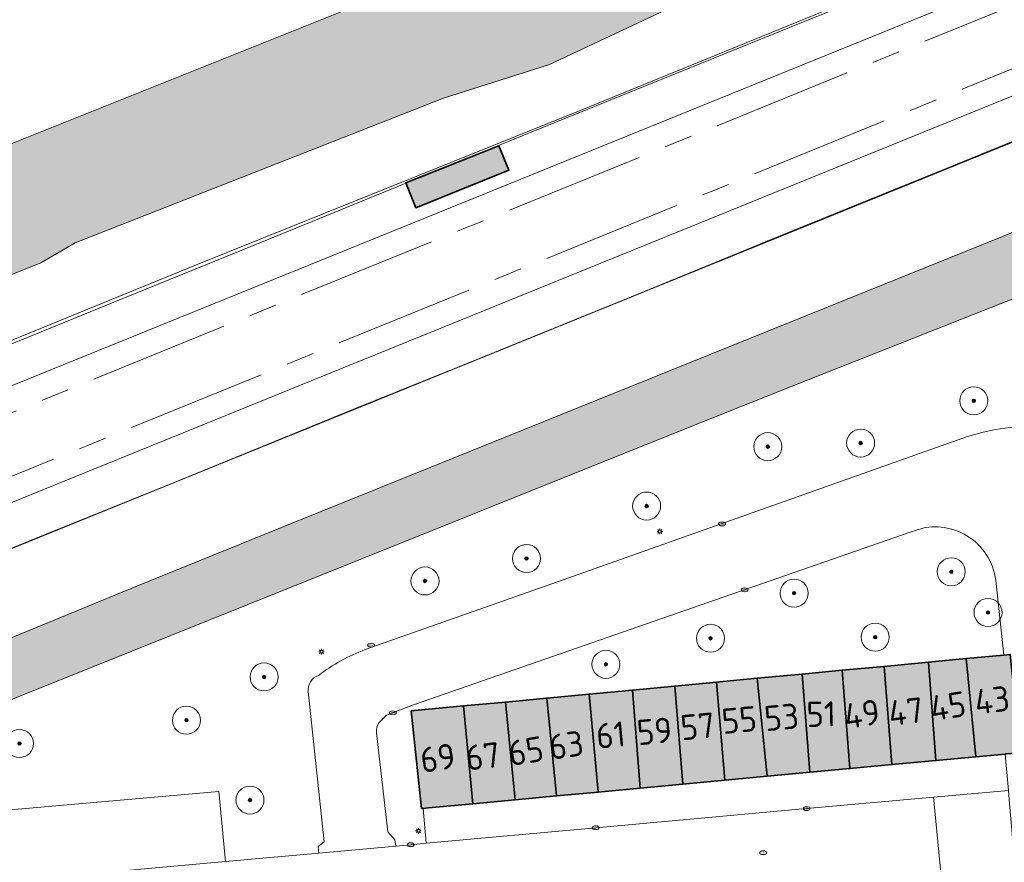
# Model space of a CAD drawing. Header units: metres. Extents: x 125349 to 128236, y 501602 to 503797.
# Tile 355 of 656: x 126597 to 126668, y 502716 to 502776. Entities that reach past the tile are written whole.
import ezdxf
from ezdxf.enums import TextEntityAlignment as Align

# ---------------------------------------------------------------- set-up
doc = ezdxf.new("R2010")
doc.units = ezdxf.units.M
doc.linetypes.add('AM-AS-SO', pattern=[16, 10, -2, 2, -2])
doc.layers.get('0').update_dxf_attribs({"linetype": 'CONTINUOUS'})
for name, color, linetype, lineweight in [('B-WE-AM-AS_SPOOR_TREIN-G', 10, 'AM-AS-SO', 18), ('B-WE-GR-BEPLANTING_CULTUUR_BOSPLANTSOEN-GV', 90, 'CONTINUOUS', 18), ('B-WE-GR-BOOM-S-500', 90, 'CONTINUOUS', 18), ('B-WE-GR-GROENVOORZIENING-GV', 80, 'CONTINUOUS', 18), ('B-WE-IE-MEUBILAIR-S', 7, 'CONTINUOUS', 18), ('B-WE-IE-TERREINAFSCHEIDING_KUNSTMATIG_HEKWERK-G', 20, 'IE-TERREINAFSCHEIDING_KUNSTMATIG-SO', 18), ('B-WE-IE-TERREINAFSCHEIDING_KUNSTMATIG_MUUR-G', 90, 'IE-TERREINAFSCHEIDING_KUNSTMATIG-SO', 18), ('B-WE-KW-KUNSTWERK_PERRON-GV', 170, 'CONTINUOUS', 18), ('B-WE-OG-BEBOUWING-GV', 7, 'CONTINUOUS', 35), ('B-WE-OG-BEBOUWING-T18', 10, 'CONTINUOUS', 18), ('B-WE-OG-TERREIN_OEVER-GV', 7, 'CONTINUOUS', 18), ('B-WE-OG-WATER-GV', 130, 'CONTINUOUS', 18), ('B-WE-OG-WATER_SLOOT-GV', 120, 'CONTINUOUS', 18), ('B-WE-VH-HALFVERHARDING-GV', 130, 'CONTINUOUS', 18), ('B-WE-VH-OPENVERHARDING_BETONSTRAATSTEEN-GV', 90, 'CONTINUOUS', 18)]:
    doc.layers.add(name, color=color, linetype=linetype, lineweight=lineweight)
for name, color, linetype, lineweight, true_color in [('B-WE-OG-BEBOUWING-V', 7, 'CONTINUOUS', 18, 0xcc646e), ('B-WE-OG-WATER-V', 7, 'CONTINUOUS', 18, 0xbee8ff), ('B-WE-OG-WATER_SLOOT-V', 7, 'CONTINUOUS', 18, 0x73e9ff)]:
    doc.layers.add(name, color=color, linetype=linetype, lineweight=lineweight, true_color=true_color)
doc.styles.add('NLCS-ISO', font='NLCS-ISO.ttf')
doc.styles.add('NLCS-ISO-M1000-T18', font='NLCS-ISO.ttf', dxfattribs={"height": 1.8})
doc.linetypes.add('IE-TERREINAFSCHEIDING_KUNSTMATIG-SO', pattern='A,4,[82,NLCS.SHX,S=0.75,R=90,X=0,Y=0],4,-2', length=10)

# ---------------------------------------------------------------- blocks, each defined once
blk = doc.blocks.new('SIE-MEUBILAIR_PAAL_LICHTMAST-SO')
for points in [[(-0.62, 0), (-1, 0)], [(-0.71, 0.71), (-0.44, 0.44)], [(0, 1), (0, 0.62)], [(0.44, 0.44), (0.71, 0.71)], [(1, 0), (0.62, 0)], [(-0.71, -0.71), (-0.44, -0.44)], [(0, -0.62), (0, -1)], [(0.44, -0.44), (0.71, -0.71)]]:
    blk.add_lwpolyline(points)
blk.add_circle((0, 0), 0.5)
blk = doc.blocks.new('SIE-MEUBILAIR_PUT_KOLK-SO')
blk.add_ellipse((0, 0), major_axis=(1.25, 0), ratio=0.54)
at = {"style": 'NLCS-ISO'}
blk.add_text('klk', height=0.75, dxfattribs=at).set_placement((0.03, 0), align=Align.MIDDLE_CENTER)
blk = doc.blocks.new('SIE-MEUBILAIR_PUT_RIOOLPUT-SO')
blk.add_ellipse((0, 0), major_axis=(1.25, 0), ratio=0.54)
at = {"style": 'NLCS-ISO'}
blk.add_text('ri', height=0.75, dxfattribs=at).set_placement((-0.04, 0.07), align=Align.MIDDLE_CENTER)
blk = doc.blocks.new('SGR-BOOM_01-SO')
at = {"linetype": 'ByBlock', "lineweight": 18}
h = blk.add_hatch(color=0, dxfattribs=at)
h.dxf.hatch_style = 1
edge = h.paths.add_edge_path()
edge.add_arc((0, 0), 0.25, 0, 360)
at = {"color": 0, "linetype": 'ByBlock', "lineweight": 18}
for radius in [2, 0.25]:
    blk.add_circle((0, 0), radius, dxfattribs=at)

msp = doc.modelspace()

# ---------------------------------------------------------------- hatches: boundary and pattern name
at = {"layer": 'B-WE-OG-BEBOUWING-V'}
for points in [[(126631.553, 502767.11), (126624.913, 502764.468), (126625.648, 502762.686), (126632.285, 502765.368)], [(126662.745, 502723.246), (126665.587, 502723.511), (126664.911, 502730.516), (126662.211, 502730.262)], [(126664.911, 502730.516), (126665.587, 502723.511), (126667.692, 502723.707), (126667.774, 502723.715), (126668.78, 502723.8), (126668.059, 502730.813), (126667.586, 502730.768)], [(126653.764, 502722.407), (126656.609, 502722.673), (126656.05, 502729.681), (126653.21, 502729.414)], [(126656.609, 502722.673), (126659.613, 502722.953), (126659.056, 502729.965), (126656.05, 502729.681)], [(126659.613, 502722.953), (126662.745, 502723.246), (126662.211, 502730.262), (126659.056, 502729.965)], [(126647.685, 502721.84), (126650.708, 502722.122), (126650.006, 502729.112), (126647.095, 502728.838)], [(126653.764, 502722.407), (126653.21, 502729.414), (126650.006, 502729.112), (126650.708, 502722.122)], [(126641.654, 502721.277), (126641.654, 502721.281), (126641.088, 502728.272), (126638.005, 502727.982), (126638.653, 502721.007), (126638.654, 502720.997)], [(126641.654, 502721.277), (126644.694, 502721.561), (126644.131, 502728.559), (126641.088, 502728.272), (126641.654, 502721.281)], [(126644.694, 502721.561), (126647.685, 502721.84), (126647.095, 502728.838), (126644.131, 502728.559)], [(126632.719, 502720.443), (126635.68, 502720.719), (126634.985, 502727.697), (126632.03, 502727.419)], [(126638.005, 502727.982), (126634.985, 502727.697), (126635.68, 502720.719), (126638.654, 502720.997), (126638.653, 502721.007)], [(126626.153, 502719.834), (126626.551, 502719.867), (126629.714, 502720.162), (126629.041, 502727.137), (126625.312, 502726.786), (126626.05, 502719.825)], [(126632.719, 502720.443), (126632.03, 502727.419), (126629.041, 502727.137), (126629.714, 502720.162)]]:
    msp.add_hatch(color=256, dxfattribs=at).paths.add_polyline_path(points)
at = {"layer": 'B-WE-OG-WATER-V'}
h = msp.add_hatch(color=256, dxfattribs=at)
edge = h.paths.add_edge_path()
edge.add_line((126649.39, 502963.593), (126595.115, 502935.236))
edge.add_line((126595.115, 502935.236), (126595.377, 502934.732))
edge.add_line((126595.377, 502934.732), (126593.697, 502933.857))
edge.add_line((126593.697, 502933.857), (126593.436, 502934.359))
edge.add_line((126593.436, 502934.359), (126577.12, 502925.88))
edge.add_line((126577.12, 502925.88), (126573.638, 502924.132))
edge.add_line((126573.638, 502924.132), (126569.751, 502921.984))
edge.add_line((126569.751, 502921.984), (126569.556, 502922.387))
edge.add_line((126569.556, 502922.387), (126557.705, 502915.995))
edge.add_line((126557.705, 502915.995), (126554.586, 502914.388))
edge.add_line((126554.586, 502914.388), (126541.976, 502907.45))
edge.add_line((126541.976, 502907.45), (126542.127, 502907.165))
edge.add_line((126542.127, 502907.165), (126537.072, 502904.443))
edge.add_line((126537.072, 502904.443), (126536.303, 502904.029))
edge.add_line((126536.303, 502904.029), (126531.259, 502901.333))
edge.add_line((126531.259, 502901.333), (126529.121, 502900.2))
edge.add_line((126529.121, 502900.2), (126529.087, 502900.183))
edge.add_line((126529.087, 502900.183), (126524.55, 502897.778))
edge.add_line((126524.55, 502897.778), (126521.08, 502895.904))
edge.add_line((126521.08, 502895.904), (126516.24, 502893.289))
edge.add_line((126516.24, 502893.289), (126515.565, 502894.013))
edge.add_line((126515.565, 502894.013), (126500, 502885.729))
edge.add_line((126500, 502885.729), (126497.533, 502884.416))
edge.add_line((126497.533, 502884.416), (126488.897, 502879.832))
edge.add_line((126488.897, 502879.832), (126489.491, 502878.698))
edge.add_line((126489.491, 502878.698), (126486.48, 502877.12))
edge.add_line((126486.48, 502877.12), (126485.893, 502878.238))
edge.add_line((126485.893, 502878.238), (126479.918, 502875.067))
edge.add_arc((126481.314, 502872.767), 2.69, 121.26532, 156.50183)
edge.add_arc((126481.309, 502872.774), 2.682, 156.59264, 210.22925)
edge.add_arc((126481.322, 502872.789), 2.702, 210.34174, 261.19582)
edge.add_arc((126481.32, 502872.793), 2.705, 261.26343, 285.26011)
edge.add_line((126482.032, 502870.183), (126497.464, 502878.266))
edge.add_line((126497.464, 502878.266), (126500, 502879.591))
edge.add_line((126500, 502879.591), (126518.537, 502889.271))
edge.add_line((126518.537, 502889.271), (126525.98, 502893.158))
edge.add_line((126525.98, 502893.158), (126569.382, 502915.788))
edge.add_line((126569.382, 502915.788), (126606.348, 502935.238))
edge.add_line((126606.348, 502935.238), (126648.844, 502957.378))
edge.add_line((126648.844, 502957.378), (126700.701, 502984.917))
edge.add_line((126700.701, 502984.917), (126717.744, 502993.282))
edge.add_line((126717.744, 502993.282), (126730.68, 503000))
edge.add_line((126730.68, 503000), (126739.625, 503004.643))
edge.add_arc((126740.201, 503003.751), 1.062, 63.71937, 122.84656, ccw=False)
edge.add_arc((126740.163, 503003.771), 1.061, -1.40796, 61.39885, ccw=False)
edge.add_line((126741.224, 503003.745), (126741.664, 503000))
edge.add_line((126741.664, 503000), (126743.448, 502984.853))
edge.add_line((126743.448, 502984.853), (126743.636, 502983.701))
edge.add_line((126743.636, 502983.701), (126743.909, 502981.298))
edge.add_line((126743.909, 502981.298), (126744.536, 502970.34))
edge.add_line((126744.536, 502970.34), (126744.673, 502960.484))
edge.add_arc((126860.693, 502955.734), 116.117, 177.65547, 181.06876)
edge.add_arc((126854.276, 502956.005), 109.707, 181.27297, 184.32961)
edge.add_line((126744.882, 502947.723), (126746.743, 502930.814))
edge.add_line((126746.743, 502930.814), (126748.58, 502916.243))
edge.add_line((126748.58, 502916.243), (126750.334, 502903.223))
edge.add_line((126750.334, 502903.223), (126752.533, 502889.748))
edge.add_line((126752.533, 502889.748), (126754.076, 502871.33))
edge.add_line((126754.076, 502871.33), (126754.921, 502867.372))
edge.add_line((126754.921, 502867.372), (126755.354, 502863.348))
edge.add_line((126755.354, 502863.348), (126755.465, 502859.307))
edge.add_line((126755.465, 502859.307), (126755.346, 502855.265))
edge.add_line((126755.346, 502855.265), (126755.163, 502852.129))
edge.add_line((126755.163, 502852.129), (126754.976, 502848.993))
edge.add_arc((126731.659, 502850.414), 23.36, 341.10134, 356.51199, ccw=False)
edge.add_arc((126685.456, 502868.117), 72.828, 334.89845, 339.69851, ccw=False)
edge.add_line((126751.406, 502837.221), (126749.84, 502835.855))
edge.add_line((126749.84, 502835.855), (126747.793, 502834.252))
edge.add_line((126747.793, 502834.252), (126745.595, 502832.65))
edge.add_line((126745.595, 502832.65), (126742.999, 502830.697))
edge.add_line((126742.999, 502830.697), (126740.402, 502828.894))
edge.add_line((126740.402, 502828.894), (126738.854, 502827.841))
edge.add_line((126738.854, 502827.841), (126737.106, 502826.739))
edge.add_line((126737.106, 502826.739), (126736.624, 502826.408))
edge.add_arc((126594.642, 503064.557), 277.261, 297.92691, 300.80295, ccw=False)
edge.add_arc((126610.844, 503037.654), 245.909, 293.72887, 297.52728, ccw=False)
edge.add_line((126709.8, 502812.534), (126708.532, 502812.005))
edge.add_line((126708.532, 502812.005), (126706.933, 502811.303))
edge.add_line((126706.933, 502811.303), (126704.834, 502810.401))
edge.add_line((126704.834, 502810.401), (126701.836, 502809.197))
edge.add_line((126701.836, 502809.197), (126698.639, 502807.944))
edge.add_line((126698.639, 502807.944), (126695.041, 502806.69))
edge.add_line((126695.041, 502806.69), (126691.614, 502805.476))
edge.add_line((126691.614, 502805.476), (126656.229, 502790.887))
edge.add_line((126656.229, 502790.887), (126651.241, 502787.441))
edge.add_line((126651.241, 502787.441), (126645.232, 502786.656))
edge.add_line((126645.232, 502786.656), (126639.006, 502784.274))
edge.add_line((126639.006, 502784.274), (126621.677, 502777.212))
edge.add_line((126621.677, 502777.212), (126596.566, 502767.184))
edge.add_line((126596.566, 502767.184), (126577.774, 502758.887))
edge.add_line((126577.774, 502758.887), (126554.965, 502750))
edge.add_line((126554.965, 502750), (126511.483, 502732.739))
edge.add_line((126511.483, 502732.739), (126500, 502728.455))
edge.add_line((126500, 502728.455), (126478.568, 502720.058))
edge.add_line((126478.568, 502720.058), (126476.465, 502719.234))
edge.add_line((126476.465, 502719.234), (126457.607, 502711.584))
edge.add_line((126457.607, 502711.584), (126450.639, 502708.758))
edge.add_arc((126449.898, 502709.714), 1.209, 255.33262, 307.77093, ccw=False)
edge.add_arc((126449.839, 502709.728), 1.21, 214.15412, 258.22059, ccw=False)
edge.add_line((126448.838, 502709.049), (126438.92, 502733.475))
edge.add_line((126438.92, 502733.475), (126432.355, 502750))
edge.add_line((126432.355, 502750), (126431.699, 502751.671))
edge.add_line((126431.699, 502751.671), (126429.409, 502757.5))
edge.add_arc((126430.145, 502757.911), 0.843, 149.70852, 209.19494, ccw=False)
edge.add_arc((126430.212, 502757.878), 0.917, 108.59654, 150.01956, ccw=False)
edge.add_line((126429.919, 502758.747), (126439.647, 502762.47))
edge.add_arc((126439.237, 502764.314), 1.89, 282.54625, 335.13681)
edge.add_arc((126439.228, 502764.302), 1.892, 335.59952, 379.17683)
edge.add_line((126441.015, 502764.923), (126431.425, 502794.156))
edge.add_line((126431.425, 502794.156), (126418.037, 502834.678))
edge.add_line((126418.037, 502834.678), (126418.384, 502837.119))
edge.add_line((126418.384, 502837.119), (126458.944, 502858.588))
edge.add_line((126458.944, 502858.588), (126459.436, 502858.848))
edge.add_line((126459.436, 502858.848), (126469.118, 502863.982))
edge.add_line((126469.118, 502863.982), (126469.508, 502865))
edge.add_line((126469.508, 502865), (126469.914, 502866.061))
edge.add_line((126469.914, 502866.061), (126469.153, 502867.199))
edge.add_line((126469.153, 502867.199), (126466.971, 502868.143))
edge.add_line((126466.971, 502868.143), (126465.782, 502867.694))
edge.add_line((126465.782, 502867.694), (126451.177, 502860.036))
edge.add_line((126451.177, 502860.036), (126434.286, 502851.073))
edge.add_line((126434.286, 502851.073), (126417.572, 502842.538))
edge.add_line((126417.572, 502842.538), (126395.84, 502831.133))
edge.add_line((126395.84, 502831.133), (126395.172, 502828.411))
edge.add_line((126395.172, 502828.411), (126396.146, 502825.581))
edge.add_line((126396.146, 502825.581), (126403.121, 502808.169))
edge.add_line((126403.121, 502808.169), (126408.182, 502795.674))
edge.add_line((126408.182, 502795.674), (126413.636, 502782.226))
edge.add_line((126413.636, 502782.226), (126419.383, 502767.825))
edge.add_line((126419.383, 502767.825), (126420.021, 502766.169))
edge.add_line((126420.021, 502766.169), (126420.513, 502765.115))
edge.add_line((126420.513, 502765.115), (126426.579, 502750))
edge.add_line((126426.579, 502750), (126443.186, 502709.075))
edge.add_line((126443.186, 502709.075), (126443.386, 502709.175))
edge.add_line((126443.386, 502709.175), (126446.304, 502702.587))
edge.add_arc((126449.445, 502705.766), 4.469, 225.34388, 259.2026)
edge.add_arc((126449.384, 502705.811), 4.503, 260.07725, 303.30149)
edge.add_line((126451.856, 502702.048), (126458.782, 502705.006))
edge.add_line((126458.782, 502705.006), (126498.711, 502722.056))
edge.add_line((126498.711, 502722.056), (126500.613, 502721.661))
edge.add_line((126500.613, 502721.661), (126509.491, 502723.201))
edge.add_line((126509.491, 502723.201), (126528.673, 502730.57))
edge.add_line((126528.673, 502730.57), (126534.731, 502732.495))
edge.add_line((126534.731, 502732.495), (126570.746, 502747.463))
edge.add_line((126570.746, 502747.463), (126577.063, 502750))
edge.add_line((126577.063, 502750), (126598.871, 502758.758))
edge.add_line((126598.871, 502758.758), (126601.337, 502760.181))
edge.add_line((126601.337, 502760.181), (126627.602, 502770.497))
edge.add_line((126627.602, 502770.497), (126635.178, 502772.915))
edge.add_line((126635.178, 502772.915), (126649.403, 502779.611))
edge.add_line((126649.403, 502779.611), (126659.793, 502783.248))
edge.add_line((126659.793, 502783.248), (126667.084, 502786.919))
edge.add_line((126667.084, 502786.919), (126692.499, 502797.294))
edge.add_line((126692.499, 502797.294), (126717.012, 502807.429))
edge.add_line((126717.012, 502807.429), (126720.78, 502809.038))
edge.add_line((126720.78, 502809.038), (126720.989, 502809.093))
edge.add_line((126720.989, 502809.093), (126722.664, 502809.533))
edge.add_line((126722.664, 502809.533), (126727.555, 502811.12))
edge.add_line((126727.555, 502811.12), (126729.52, 502811.757))
edge.add_line((126729.52, 502811.757), (126735.68, 502813.626))
edge.add_line((126735.68, 502813.626), (126741.646, 502816.495))
edge.add_line((126741.646, 502816.495), (126755.536, 502822.875))
edge.add_line((126755.536, 502822.875), (126764.001, 502827.234))
edge.add_line((126764.001, 502827.234), (126766.428, 502829.037))
edge.add_line((126766.428, 502829.037), (126766.146, 502833.205))
edge.add_line((126766.146, 502833.205), (126766.029, 502834.941))
edge.add_line((126766.029, 502834.941), (126764.242, 502836.78))
edge.add_line((126764.242, 502836.78), (126763.89, 502837.142))
edge.add_line((126763.89, 502837.142), (126762.704, 502839.895))
edge.add_line((126762.704, 502839.895), (126762.703, 502842.917))
edge.add_line((126762.703, 502842.917), (126763.17, 502848.948))
edge.add_line((126763.17, 502848.948), (126763.098, 502857.986))
edge.add_line((126763.098, 502857.986), (126763.052, 502860.327))
edge.add_line((126763.052, 502860.327), (126762.737, 502864.059))
edge.add_line((126762.737, 502864.059), (126762.419, 502867.821))
edge.add_line((126762.419, 502867.821), (126762.147, 502872.857))
edge.add_line((126762.147, 502872.857), (126761.759, 502877.895))
edge.add_line((126761.759, 502877.895), (126761.3, 502881.43))
edge.add_line((126761.3, 502881.43), (126761.12, 502882.819))
edge.add_line((126761.12, 502882.819), (126759.265, 502895.207))
edge.add_line((126759.265, 502895.207), (126758.878, 502897.628))
edge.add_line((126758.878, 502897.628), (126758.238, 502902.734))
edge.add_line((126758.238, 502902.734), (126757.493, 502907.704))
edge.add_line((126757.493, 502907.704), (126756.899, 502912.476))
edge.add_line((126756.899, 502912.476), (126756.604, 502915.851))
edge.add_line((126756.604, 502915.851), (126756.108, 502920.187))
edge.add_line((126756.108, 502920.187), (126754.829, 502932.641))
edge.add_line((126754.829, 502932.641), (126754.65, 502935.2))
edge.add_line((126754.65, 502935.2), (126754.14, 502941.096))
edge.add_line((126754.14, 502941.096), (126753.786, 502945.198))
edge.add_line((126753.786, 502945.198), (126753.53, 502949.125))
edge.add_line((126753.53, 502949.125), (126753.24, 502952.603))
edge.add_line((126753.24, 502952.603), (126752.959, 502958.13))
edge.add_line((126752.959, 502958.13), (126752.664, 502962.247))
edge.add_line((126752.664, 502962.247), (126752.267, 502967.776))
edge.add_line((126752.267, 502967.776), (126751.931, 502975.238))
edge.add_line((126751.931, 502975.238), (126751.701, 502980.262))
edge.add_line((126751.701, 502980.262), (126751.554, 502982.785))
edge.add_line((126751.554, 502982.785), (126751.699, 502984.913))
edge.add_line((126751.699, 502984.913), (126751.462, 502986.116))
edge.add_line((126751.462, 502986.116), (126751.276, 502987.57))
edge.add_line((126751.276, 502987.57), (126751.037, 502990.111))
edge.add_line((126751.037, 502990.111), (126750.467, 502995.795))
edge.add_line((126750.467, 502995.795), (126750.052, 503000))
edge.add_line((126750.052, 503000), (126749.545, 503005.146))
edge.add_line((126749.545, 503005.146), (126749.391, 503007.266))
edge.add_line((126749.391, 503007.266), (126748.639, 503017.642))
edge.add_line((126748.639, 503017.642), (126748.541, 503022.648))
edge.add_line((126748.541, 503022.648), (126748.399, 503027.23))
edge.add_line((126748.399, 503027.23), (126748.273, 503035.23))
edge.add_line((126748.273, 503035.23), (126748.189, 503037.755))
edge.add_line((126748.189, 503037.755), (126748.036, 503045.244))
edge.add_line((126748.036, 503045.244), (126747.948, 503047.749))
edge.add_line((126747.948, 503047.749), (126747.872, 503048.929))
edge.add_line((126747.872, 503048.929), (126744.936, 503047.368))
edge.add_line((126744.936, 503047.368), (126743.037, 503046.359))
edge.add_line((126743.037, 503046.359), (126739.808, 503044.642))
edge.add_line((126739.808, 503044.642), (126739.914, 503042.513))
edge.add_line((126739.914, 503042.513), (126740.226, 503037.131))
edge.add_arc((126715.856, 503037.472), 24.373, 352.15024, 359.199, ccw=False)
edge.add_line((126740, 503034.143), (126737.295, 503021.652))
edge.add_line((126737.295, 503021.652), (126734.652, 503009.415))
edge.add_line((126734.652, 503009.415), (126733.689, 503007.613))
edge.add_line((126733.689, 503007.613), (126731.949, 503006.64))
edge.add_line((126731.949, 503006.64), (126726.915, 503003.827))
edge.add_line((126726.915, 503003.827), (126720.068, 503000))
edge.add_line((126720.068, 503000), (126701.023, 502990.219))
edge.add_line((126701.023, 502990.219), (126697.615, 502988.468))
edge.add_line((126697.615, 502988.468), (126666.163, 502972.315))
edge.add_line((126666.163, 502972.315), (126663.791, 502971.116))
edge.add_line((126663.791, 502971.116), (126654.973, 502966.51))
edge.add_line((126654.973, 502966.51), (126649.39, 502963.593))
at = {"layer": 'B-WE-OG-WATER_SLOOT-V'}
h = msp.add_hatch(color=256, dxfattribs=at)
edge = h.paths.add_edge_path()
edge.add_line((126721.048, 502725.601), (126720.6, 502723.542))
edge.add_line((126720.6, 502723.542), (126719.627, 502718.774))
edge.add_line((126719.627, 502718.774), (126721.95, 502718.24))
edge.add_line((126721.95, 502718.24), (126720.16, 502709.67))
edge.add_line((126720.16, 502709.67), (126717.866, 502710.138))
edge.add_line((126717.866, 502710.138), (126716.54, 502703.64))
edge.add_line((126716.54, 502703.64), (126712.796, 502685.021))
edge.add_line((126712.796, 502685.021), (126708.921, 502666.122))
edge.add_line((126708.921, 502666.122), (126711.29, 502665.61))
edge.add_line((126711.29, 502665.61), (126708.67, 502654.16))
edge.add_line((126708.67, 502654.16), (126706.616, 502654.742))
edge.add_line((126706.616, 502654.742), (126698.314, 502613.332))
edge.add_line((126698.314, 502613.332), (126695.926, 502601.153))
edge.add_line((126695.926, 502601.153), (126695.289, 502597.59))
edge.add_line((126695.289, 502597.59), (126694.378, 502593.801))
edge.add_line((126694.378, 502593.801), (126692.892, 502586.584))
edge.add_line((126692.892, 502586.584), (126694.89, 502586.15))
edge.add_line((126694.89, 502586.15), (126693.1, 502577.58))
edge.add_line((126693.1, 502577.58), (126691.11, 502577.934))
edge.add_line((126691.11, 502577.934), (126689.147, 502568.403))
edge.add_line((126689.147, 502568.403), (126694.479, 502568.448))
edge.add_line((126694.479, 502568.448), (126696.429, 502568.465))
edge.add_line((126696.429, 502568.465), (126701.893, 502568.511))
edge.add_line((126701.893, 502568.511), (126703.648, 502576.991))
edge.add_line((126703.648, 502576.991), (126705.615, 502586.492))
edge.add_line((126705.615, 502586.492), (126709.119, 502602.717))
edge.add_line((126709.119, 502602.717), (126710.353, 502608.743))
edge.add_line((126710.353, 502608.743), (126710.521, 502609.666))
edge.add_line((126710.521, 502609.666), (126711.314, 502613.391))
edge.add_line((126711.314, 502613.391), (126711.372, 502613.857))
edge.add_line((126711.372, 502613.857), (126711.637, 502615.184))
edge.add_line((126711.637, 502615.184), (126713.383, 502623.725))
edge.add_line((126713.383, 502623.725), (126711.16, 502624.23))
edge.add_line((126711.16, 502624.23), (126712.97, 502632.59))
edge.add_line((126712.97, 502632.59), (126715.119, 502632.08))
edge.add_line((126715.119, 502632.08), (126718.055, 502645.95))
edge.add_line((126718.055, 502645.95), (126720.616, 502658.044))
edge.add_line((126720.616, 502658.044), (126722.007, 502664.512))
edge.add_line((126722.007, 502664.512), (126719.75, 502664.94))
edge.add_line((126719.75, 502664.94), (126721.79, 502674.07))
edge.add_line((126721.79, 502674.07), (126723.924, 502673.586))
edge.add_line((126723.924, 502673.586), (126723.988, 502673.894))
edge.add_line((126723.988, 502673.894), (126725.944, 502683.308))
edge.add_line((126725.944, 502683.308), (126726.71, 502687.08))
edge.add_line((126726.71, 502687.08), (126728.867, 502697.831))
edge.add_line((126728.867, 502697.831), (126730.036, 502703.147))
edge.add_line((126730.036, 502703.147), (126733.197, 502718.169))
edge.add_line((126733.197, 502718.169), (126735.025, 502726.855))
edge.add_line((126735.025, 502726.855), (126735.772, 502730.903))
edge.add_line((126735.772, 502730.903), (126735.84, 502731.27))
edge.add_line((126735.84, 502731.27), (126736.582, 502734.692))
edge.add_line((126736.582, 502734.692), (126748.107, 502743.538))
edge.add_line((126748.107, 502743.538), (126755.346, 502744.947))
edge.add_line((126755.346, 502744.947), (126756.488, 502746.514))
edge.add_line((126756.488, 502746.514), (126756.408, 502747.227))
edge.add_line((126756.408, 502747.227), (126754.982, 502748.498))
edge.add_line((126754.982, 502748.498), (126747.239, 502747.544))
edge.add_line((126747.239, 502747.544), (126745.51, 502750))
edge.add_line((126745.51, 502750), (126742.958, 502753.626))
edge.add_line((126742.958, 502753.626), (126741.642, 502755.31))
edge.add_line((126741.642, 502755.31), (126741.848, 502765.585))
edge.add_line((126741.848, 502765.585), (126739.322, 502772.93))
edge.add_line((126739.322, 502772.93), (126738.812, 502774.414))
edge.add_line((126738.812, 502774.414), (126735.246, 502784.556))
edge.add_line((126735.246, 502784.556), (126734.924, 502784.332))
edge.add_line((126734.924, 502784.332), (126734.59, 502784.92))
edge.add_line((126734.59, 502784.92), (126733.005, 502786.001))
edge.add_line((126733.005, 502786.001), (126732.969, 502786.007))
edge.add_line((126732.969, 502786.007), (126730.368, 502785.732))
edge.add_line((126730.368, 502785.732), (126730.758, 502784.828))
edge.add_line((126730.758, 502784.828), (126730.551, 502784.738))
edge.add_line((126730.551, 502784.738), (126730.29, 502785.342))
edge.add_line((126730.29, 502785.342), (126727.247, 502784.118))
edge.add_line((126727.247, 502784.118), (126727.471, 502783.482))
edge.add_line((126727.471, 502783.482), (126727.192, 502783.367))
edge.add_line((126727.192, 502783.367), (126726.853, 502784.32))
edge.add_line((126726.853, 502784.32), (126721.424, 502781.729))
edge.add_line((126721.424, 502781.729), (126716.856, 502780.129))
edge.add_line((126716.856, 502780.129), (126696.57, 502772.348))
edge.add_line((126696.57, 502772.348), (126641.156, 502750))
edge.add_line((126641.156, 502750), (126617.566, 502740.478))
edge.add_line((126617.566, 502740.478), (126605.788, 502735.704))
edge.add_line((126605.788, 502735.704), (126590.215, 502729.323))
edge.add_line((126590.215, 502729.323), (126547.234, 502711.995))
edge.add_line((126547.234, 502711.995), (126546.9, 502711.42))
edge.add_line((126546.9, 502711.42), (126546.39, 502710.542))
edge.add_line((126546.39, 502710.542), (126547.47, 502708.146))
edge.add_line((126547.47, 502708.146), (126548.771, 502707.671))
edge.add_line((126548.771, 502707.671), (126553.798, 502709.85))
edge.add_line((126553.798, 502709.85), (126575.321, 502718.987))
edge.add_line((126575.321, 502718.987), (126646.394, 502747.541))
edge.add_line((126646.394, 502747.541), (126652.607, 502750))
edge.add_line((126652.607, 502750), (126675.17, 502758.93))
edge.add_line((126675.17, 502758.93), (126697.168, 502767.741))
edge.add_line((126697.168, 502767.741), (126713.045, 502773.758))
edge.add_line((126713.045, 502773.758), (126714.045, 502774.109))
edge.add_line((126714.045, 502774.109), (126715.844, 502774.611))
edge.add_line((126715.844, 502774.611), (126717.343, 502774.963))
edge.add_line((126717.343, 502774.963), (126718.343, 502775.114))
edge.add_line((126718.343, 502775.114), (126720.143, 502775.316))
edge.add_line((126720.143, 502775.316), (126721.892, 502775.468))
edge.add_line((126721.892, 502775.468), (126722.692, 502775.419))
edge.add_line((126722.692, 502775.419), (126723.492, 502775.32))
edge.add_line((126723.492, 502775.32), (126724.342, 502775.221))
edge.add_line((126724.342, 502775.221), (126724.842, 502775.122))
edge.add_line((126724.842, 502775.122), (126725.242, 502774.922))
edge.add_line((126725.242, 502774.922), (126725.893, 502774.623))
edge.add_line((126725.893, 502774.623), (126726.193, 502774.373))
edge.add_line((126726.193, 502774.373), (126726.465, 502773.999))
edge.add_line((126726.465, 502773.999), (126729.223, 502768.348))
edge.add_arc((126725.798, 502766.654), 3.821, -17.60745, 26.31569, ccw=False)
edge.add_line((126729.44, 502765.498), (126727.698, 502757.159))
edge.add_line((126727.698, 502757.159), (126726.25, 502750))
edge.add_line((126726.25, 502750), (126725.74, 502747.48))
edge.add_line((126725.74, 502747.48), (126724.27, 502740.627))
edge.add_line((126724.27, 502740.627), (126723.651, 502737.126))
edge.add_line((126723.651, 502737.126), (126723.136, 502734.212))
edge.add_line((126723.136, 502734.212), (126723.089, 502733.932))
edge.add_line((126723.089, 502733.932), (126723.03, 502733.578))
edge.add_line((126723.03, 502733.578), (126722.459, 502730.18))
edge.add_line((126722.459, 502730.18), (126721.981, 502729.896))
edge.add_line((126721.981, 502729.896), (126721.919, 502729.611))
edge.add_line((126721.919, 502729.611), (126721.048, 502725.601))

# ---------------------------------------------------------------- linework, layer by layer
at = {"layer": 'B-WE-AM-AS_SPOOR_TREIN-G', "flags": 128}
for points in [[(126350.611, 502648.229), (126371.634, 502656.745), (126385.661, 502662.402), (126400.673, 502668.436), (126415.935, 502674.601), (126449.789, 502688.346), (126467.127, 502695.398), (126482.512, 502701.634), (126498.14, 502707.984), (126512.267, 502713.731), (126523.513, 502718.305), (126538.327, 502724.316), (126553.981, 502730.684), (126567.127, 502736.015), (126581.474, 502741.841), (126598.988, 502748.962), (126614.869, 502755.42), (126629.072, 502761.2), (126643.995, 502767.257), (126656.961, 502772.531), (126672.096, 502778.682), (126689.018, 502785.557), (126701.773, 502790.736), (126716.486, 502796.729), (126720.875, 502798.504)], [(126382.953, 502656.767), (126392.939, 502660.825), (126407.407, 502666.689), (126417.824, 502670.898), (126451.671, 502684.627), (126465.953, 502690.404), (126479.17, 502695.767), (126493.366, 502701.518), (126508.229, 502707.538), (126519.227, 502711.985), (126533.067, 502717.592), (126546.779, 502723.169), (126558.742, 502728.029), (126571.534, 502733.241), (126584.581, 502738.541), (126600.183, 502744.899), (126614.892, 502750.891), (126631.927, 502757.829), (126646.546, 502763.779), (126661.212, 502769.751), (126677.144, 502776.228), (126692.819, 502782.619), (126706.359, 502788.119), (126722.478, 502794.676)]]:
    msp.add_lwpolyline(points, dxfattribs=at)
at = {"layer": 'B-WE-GR-BEPLANTING_CULTUUR_BOSPLANTSOEN-GV', "flags": 128}
for points in [[(126726.465, 502773.999), (126726.193, 502774.373), (126725.893, 502774.623), (126725.242, 502774.922), (126724.842, 502775.122), (126724.342, 502775.221), (126723.492, 502775.32), (126722.692, 502775.419), (126721.892, 502775.468), (126720.143, 502775.316), (126718.343, 502775.114), (126717.343, 502774.963), (126715.844, 502774.611), (126714.045, 502774.109), (126713.045, 502773.758), (126697.168, 502767.741), (126675.17, 502758.93), (126652.607, 502750), (126646.394, 502747.541), (126575.321, 502718.987)], [(126622.024, 502731.163), (126635.748, 502735.995), (126665.013, 502746.355), (126666.024, 502746.654), (126666.983, 502746.875), (126668.048, 502747.002), (126668.976, 502747.1), (126715.235, 502751.578), (126714.924, 502754.106), (126718.957, 502754.577), (126719.116, 502753.287), (126720.407, 502753.438), (126720.83, 502750), (126721.489, 502745.231), (126717.277, 502744.761), (126717.402, 502743.431), (126718.044, 502736.621)], [(126660.907, 502739.534), (126625.48, 502727.213), (126623.551, 502726.483), (126623.021, 502725.97)], [(126661.808, 502739.835), (126660.907, 502739.534)], [(126667.586, 502730.768), (126667.04, 502735.866)], [(126622.834, 502725.231), (126623.646, 502718.154), (126624.132, 502717.581), (126624.217, 502717.141), (126625.271, 502717.237), (126626.365, 502717.349), (126626.153, 502719.834), (126626.05, 502719.825), (126625.312, 502726.786), (126629.041, 502727.137), (126632.03, 502727.419), (126634.985, 502727.697), (126638.005, 502727.982), (126641.088, 502728.272), (126644.131, 502728.559), (126647.095, 502728.838), (126650.006, 502729.112), (126653.21, 502729.414), (126656.05, 502729.681), (126659.056, 502729.965), (126662.211, 502730.262), (126664.911, 502730.516), (126667.586, 502730.768)], [(126618.726, 502716.642), (126618.68, 502717.104), (126619.105, 502717.448), (126617.951, 502728.168)], [(126592.367, 502719.337), (126611.579, 502721.046), (126612.059, 502716.037), (126618.726, 502716.642)]]:
    msp.add_lwpolyline(points, dxfattribs=at)
at = {"layer": 'B-WE-GR-BEPLANTING_CULTUUR_BOSPLANTSOEN-GV'}
for points in [[(126665.152, 502739.168, 0.199517), (126661.808, 502739.835)], [(126667.04, 502735.866, 0.227027), (126665.152, 502739.168)], [(126618.691, 502729.321, -0.072053), (126622.024, 502731.163)], [(126617.951, 502728.168, -0.341768), (126618.691, 502729.321)], [(126623.021, 502725.97, 0.204585), (126622.834, 502725.231)]]:
    msp.add_lwpolyline(points, format="xyb", dxfattribs=at)
at = {"layer": 'B-WE-GR-GROENVOORZIENING-GV', "flags": 128}
msp.add_lwpolyline([(126592.076, 502777.307), (126592.095, 502777.269), (126592.861, 502775.54), (126595.8, 502768.913), (126596.566, 502767.184), (126621.677, 502777.212), (126639.006, 502784.274), (126645.232, 502786.656), (126651.241, 502787.441), (126656.229, 502790.887), (126691.614, 502805.476), (126695.041, 502806.69), (126698.639, 502807.944), (126701.836, 502809.197), (126704.834, 502810.401), (126706.933, 502811.303)], dxfattribs=at)
at = {"layer": 'B-WE-IE-TERREINAFSCHEIDING_KUNSTMATIG_HEKWERK-G', "flags": 128}
for points in [[(126630.045, 502766.51), (126633.64, 502767.971), (126643.26, 502771.888), (126652.305, 502775.537), (126662.199, 502779.549), (126669.853, 502782.698), (126679.979, 502786.793), (126688.983, 502790.463), (126698.29, 502794.234), (126706.793, 502797.688), (126711.571, 502799.658), (126712.588, 502797.046)], [(126558.953, 502723.002), (126567.477, 502726.491), (126577.709, 502730.644), (126587.76, 502734.738), (126599.438, 502739.478), (126608.282, 502743.04), (126621.147, 502748.291), (126629.348, 502751.606), (126641.772, 502756.63), (126652.679, 502761.111), (126663.487, 502765.493), (126673.156, 502769.444), (126687.756, 502775.373), (126699.473, 502780.172), (126706.855, 502783.193), (126716.429, 502787.068), (126715.456, 502789.516)], [(126576.063, 502744.559), (126583.151, 502747.413), (126589.887, 502750.18), (126597.105, 502753.088), (126604.736, 502756.204), (126610.648, 502758.609), (126617.717, 502761.488), (126624.929, 502764.43)]]:
    msp.add_lwpolyline(points, dxfattribs=at)
at = {"layer": 'B-WE-IE-TERREINAFSCHEIDING_KUNSTMATIG_MUUR-G', "flags": 128}
for points in [[(126452.33, 502694.473), (126460.965, 502697.968), (126464.554, 502699.42), (126495.911, 502712.129), (126514.141, 502719.732), (126554.027, 502735.834), (126560.626, 502738.609), (126583.423, 502747.757), (126609.798, 502758.533), (126637.354, 502769.626), (126663.394, 502780.254), (126711.578, 502799.899), (126712.7, 502797.027)], [(126539.368, 502715.004), (126539.82, 502715.183), (126541.83, 502715.979), (126558.953, 502723.002), (126668.993, 502767.682), (126716.219, 502786.885), (126716.683, 502787.074), (126715.552, 502789.901)]]:
    msp.add_lwpolyline(points, dxfattribs=at)
at = {"layer": 'B-WE-KW-KUNSTWERK_PERRON-GV', "flags": 128}
msp.add_lwpolyline([(126460.965, 502697.968), (126462.084, 502695.217), (126498.391, 502709.898), (126561.857, 502735.836), (126712.7, 502797.027), (126712.407, 502797.777), (126712.078, 502798.619), (126711.829, 502799.258), (126711.578, 502799.899), (126663.394, 502780.254), (126637.354, 502769.626), (126609.798, 502758.533), (126583.423, 502747.757), (126560.626, 502738.609), (126554.027, 502735.834), (126514.141, 502719.732), (126495.911, 502712.129), (126485.497, 502707.856), (126480.145, 502705.707), (126480.022, 502705.658), (126464.588, 502699.434), (126464.554, 502699.42)], close=True, dxfattribs=at)
msp.add_lwpolyline([(126481.739, 502691.489), (126537.447, 502714.216), (126537.577, 502714.269), (126539.368, 502715.004), (126539.377, 502715.008), (126539.82, 502715.183), (126541.823, 502715.976), (126541.83, 502715.979), (126558.953, 502723.002), (126668.993, 502767.682), (126716.219, 502786.885), (126716.683, 502787.074), (126716.51, 502787.507), (126716.302, 502788.027), (126715.965, 502788.868), (126715.552, 502789.901), (126565.268, 502728.859), (126504.032, 502703.86), (126465.426, 502688.234)], dxfattribs=at)
at = {"layer": 'B-WE-OG-BEBOUWING-GV', "flags": 128}
for points in [[(126631.553, 502767.11), (126624.913, 502764.468), (126625.648, 502762.686), (126632.285, 502765.368)], [(126662.745, 502723.246), (126665.587, 502723.511), (126664.911, 502730.516), (126662.211, 502730.262)], [(126664.911, 502730.516), (126665.587, 502723.511), (126667.692, 502723.707), (126667.774, 502723.715), (126668.78, 502723.8), (126668.059, 502730.813), (126667.586, 502730.768)], [(126653.764, 502722.407), (126656.609, 502722.673), (126656.05, 502729.681), (126653.21, 502729.414)], [(126656.609, 502722.673), (126659.613, 502722.953), (126659.056, 502729.965), (126656.05, 502729.681)], [(126659.613, 502722.953), (126662.745, 502723.246), (126662.211, 502730.262), (126659.056, 502729.965)], [(126647.685, 502721.84), (126650.708, 502722.122), (126650.006, 502729.112), (126647.095, 502728.838)], [(126653.764, 502722.407), (126653.21, 502729.414), (126650.006, 502729.112), (126650.708, 502722.122)], [(126641.654, 502721.277), (126641.654, 502721.281), (126641.088, 502728.272), (126638.005, 502727.982), (126638.653, 502721.007), (126638.654, 502720.997)], [(126641.654, 502721.277), (126644.694, 502721.561), (126644.131, 502728.559), (126641.088, 502728.272), (126641.654, 502721.281)], [(126644.694, 502721.561), (126647.685, 502721.84), (126647.095, 502728.838), (126644.131, 502728.559)], [(126632.719, 502720.443), (126635.68, 502720.719), (126634.985, 502727.697), (126632.03, 502727.419)], [(126638.005, 502727.982), (126634.985, 502727.697), (126635.68, 502720.719), (126638.654, 502720.997), (126638.653, 502721.007)], [(126626.153, 502719.834), (126626.551, 502719.867), (126629.714, 502720.162), (126629.041, 502727.137), (126625.312, 502726.786), (126626.05, 502719.825)], [(126632.719, 502720.443), (126632.03, 502727.419), (126629.041, 502727.137), (126629.714, 502720.162)]]:
    msp.add_lwpolyline(points, close=True, dxfattribs=at)
at = {"layer": 'B-WE-OG-TERREIN_OEVER-GV', "flags": 128}
for points in [[(126727.555, 502811.12), (126722.664, 502809.533), (126720.989, 502809.093), (126720.78, 502809.038), (126717.012, 502807.429), (126692.499, 502797.294), (126667.084, 502786.919), (126659.793, 502783.248), (126649.403, 502779.611), (126635.178, 502772.915), (126627.602, 502770.497), (126601.337, 502760.181), (126598.871, 502758.758), (126577.063, 502750), (126570.746, 502747.463), (126534.731, 502732.495), (126528.673, 502730.57), (126509.491, 502723.201), (126500.613, 502721.661), (126498.711, 502722.056), (126458.782, 502705.006)], [(126495.911, 502712.129), (126514.141, 502719.732), (126554.027, 502735.834), (126560.626, 502738.609), (126583.423, 502747.757), (126609.798, 502758.533), (126637.354, 502769.626), (126663.394, 502780.254), (126711.578, 502799.899), (126713.409, 502801.293), (126716.803, 502802.904), (126718.71, 502803.676), (126722.527, 502805.221), (126732.359, 502809.2)], [(126728.382, 502790.44), (126724.843, 502789.027), (126724.258, 502788.793), (126721.197, 502787.468), (126717.082, 502785.259), (126713.469, 502783.708), (126705.191, 502779.892), (126700.551, 502778.004), (126691.696, 502775.262), (126689.633, 502774.545), (126668.993, 502767.682), (126558.953, 502723.002), (126541.83, 502715.979), (126541.823, 502715.976), (126546.9, 502711.42), (126547.234, 502711.995), (126590.215, 502729.323), (126605.788, 502735.704), (126617.566, 502740.478), (126641.156, 502750), (126696.57, 502772.348), (126716.856, 502780.129), (126721.424, 502781.729), (126726.853, 502784.32)]]:
    msp.add_lwpolyline(points, dxfattribs=at)
at = {"layer": 'B-WE-OG-WATER-GV', "flags": 128}
for points in [[(126709.8, 502812.534), (126708.532, 502812.005), (126706.933, 502811.303), (126704.834, 502810.401), (126701.836, 502809.197), (126698.639, 502807.944), (126695.041, 502806.69), (126691.614, 502805.476), (126656.229, 502790.887), (126651.241, 502787.441), (126645.232, 502786.656), (126639.006, 502784.274), (126621.677, 502777.212), (126596.566, 502767.184), (126577.774, 502758.887), (126554.965, 502750), (126511.483, 502732.739), (126500, 502728.455), (126478.568, 502720.058), (126476.465, 502719.234), (126457.607, 502711.584), (126450.639, 502708.758)], [(126451.856, 502702.048), (126458.782, 502705.006), (126498.711, 502722.056), (126500.613, 502721.661), (126509.491, 502723.201), (126528.673, 502730.57), (126534.731, 502732.495), (126570.746, 502747.463), (126577.063, 502750), (126598.871, 502758.758), (126601.337, 502760.181), (126627.602, 502770.497), (126635.178, 502772.915), (126649.403, 502779.611), (126659.793, 502783.248), (126667.084, 502786.919), (126692.499, 502797.294), (126717.012, 502807.429), (126720.78, 502809.038), (126720.989, 502809.093), (126722.664, 502809.533), (126727.555, 502811.12)]]:
    msp.add_lwpolyline(points, dxfattribs=at)
at = {"layer": 'B-WE-OG-WATER_SLOOT-GV', "flags": 128}
for points in [[(126726.853, 502784.32), (126721.424, 502781.729), (126716.856, 502780.129), (126696.57, 502772.348), (126641.156, 502750), (126617.566, 502740.478), (126605.788, 502735.704), (126590.215, 502729.323)], [(126575.321, 502718.987), (126646.394, 502747.541), (126652.607, 502750), (126675.17, 502758.93), (126697.168, 502767.741), (126713.045, 502773.758), (126714.045, 502774.109), (126715.844, 502774.611), (126717.343, 502774.963), (126718.343, 502775.114), (126720.143, 502775.316), (126721.892, 502775.468), (126722.692, 502775.419), (126723.492, 502775.32)]]:
    msp.add_lwpolyline(points, dxfattribs=at)
at = {"layer": 'B-WE-VH-HALFVERHARDING-GV', "flags": 128}
for points in [[(126742.706, 502811.191), (126723.333, 502803.186), (126719.56, 502801.644), (126713.017, 502798.97), (126713.319, 502798.169), (126712.407, 502797.777), (126712.7, 502797.027), (126561.857, 502735.836), (126498.391, 502709.898), (126462.084, 502695.217)], [(126465.426, 502688.234), (126504.032, 502703.86), (126565.268, 502728.859), (126715.552, 502789.901), (126715.965, 502788.868), (126716.933, 502789.234), (126717.257, 502788.415), (126720.13, 502789.931), (126723.838, 502791.427), (126727.419, 502792.872)]]:
    msp.add_lwpolyline(points, dxfattribs=at)
at = {"layer": 'B-WE-VH-OPENVERHARDING_BETONSTRAATSTEEN-GV', "flags": 128}
for points in [[(126716.248, 502751.676), (126715.235, 502751.578), (126668.976, 502747.1), (126668.048, 502747.002), (126666.983, 502746.875), (126666.024, 502746.654), (126665.013, 502746.355), (126635.748, 502735.995)], [(126623.021, 502725.97), (126623.551, 502726.483), (126625.48, 502727.213), (126660.907, 502739.534)], [(126660.907, 502739.534), (126661.808, 502739.835)], [(126635.748, 502735.995), (126622.024, 502731.163)], [(126667.04, 502735.866), (126667.586, 502730.768), (126668.059, 502730.813)], [(126617.951, 502728.168), (126619.105, 502717.448), (126618.68, 502717.104), (126618.726, 502716.642), (126624.217, 502717.141)], [(126624.217, 502717.141), (126624.132, 502717.581), (126623.646, 502718.154), (126622.834, 502725.231)], [(126662.567, 502720.632), (126653.524, 502719.816), (126638.475, 502718.452), (126626.365, 502717.349), (126625.271, 502717.237), (126624.217, 502717.141), (126618.726, 502716.642), (126612.059, 502716.037), (126604.96, 502715.402), (126592.867, 502714.304)], [(126670.832, 502680.052), (126670.067, 502688.521), (126669.69, 502692.694), (126669.4, 502695.874), (126669.14, 502698.719), (126668.069, 502710.674), (126667.978, 502711.617), (126667.675, 502714.849), (126668.429, 502714.909), (126668.18, 502718.022), (126668.007, 502720.166), (126667.923, 502721.115), (126662.567, 502720.632), (126663.443, 502711.798), (126663.445, 502711.783), (126663.447, 502711.768), (126663.448, 502711.753), (126663.806, 502707.7), (126664.601, 502698.906), (126664.647, 502698.084), (126665.18, 502692.211), (126667.025, 502671.813)], [(126663.443, 502711.798), (126662.567, 502720.632)]]:
    msp.add_lwpolyline(points, dxfattribs=at)
at = {"layer": 'B-WE-VH-OPENVERHARDING_BETONSTRAATSTEEN-GV'}
for points in [[(126661.808, 502739.835, -0.199517), (126665.152, 502739.168)], [(126665.152, 502739.168, -0.227027), (126667.04, 502735.866)], [(126622.024, 502731.163, 0.072053), (126618.691, 502729.321)], [(126618.691, 502729.321, 0.341768), (126617.951, 502728.168)], [(126622.834, 502725.231, -0.204585), (126623.021, 502725.97)]]:
    msp.add_lwpolyline(points, format="xyb", dxfattribs=at)
at = {"layer": 'B-WE-VH-OPENVERHARDING_BETONSTRAATSTEEN-GV', "flags": 128}
for points in [[(126662.745, 502723.246), (126659.613, 502722.953), (126656.609, 502722.673), (126653.764, 502722.407), (126650.708, 502722.122), (126647.685, 502721.84), (126644.694, 502721.561), (126641.654, 502721.277), (126638.654, 502720.997), (126635.68, 502720.719), (126632.719, 502720.443), (126629.714, 502720.162), (126626.551, 502719.867), (126626.153, 502719.834), (126626.365, 502717.349), (126638.475, 502718.452), (126653.524, 502719.816), (126662.567, 502720.632), (126667.923, 502721.115), (126667.692, 502723.707), (126665.587, 502723.511)], [(126592.867, 502714.304), (126604.96, 502715.402), (126612.059, 502716.037), (126611.579, 502721.046), (126592.367, 502719.337)]]:
    msp.add_lwpolyline(points, close=True, dxfattribs=at)

# ---------------------------------------------------------------- block references
at = {"layer": 'B-WE-GR-BOOM-S-500', "xscale": 0.5, "yscale": 0.5, "zscale": 0.5}
for p in [(126665.451, 502748.911), (126650.751, 502745.638), (126657.379, 502745.895), (126642.108, 502741.402), (126633.54, 502737.657), (126663.844, 502736.71), (126626.292, 502736.057), (126652.63, 502735.184), (126666.468, 502733.808), (126646.667, 502731.969), (126658.418, 502732.048), (126639.202, 502730.109), (126614.812, 502729.21), (126609.268, 502726.124), (126597.356, 502724.458), (126613.801, 502720.424)]:
    msp.add_blockref('SGR-BOOM_01-SO', p, dxfattribs=at)
at = {"layer": 'B-WE-IE-MEUBILAIR-S', "xscale": 0.2, "yscale": 0.2, "zscale": 0.2}
for name, p in [('SIE-MEUBILAIR_PUT_KOLK-SO', (126647.484, 502740.124)), ('SIE-MEUBILAIR_PAAL_LICHTMAST-SO', (126643.054, 502739.591)), ('SIE-MEUBILAIR_PUT_KOLK-SO', (126649.099, 502735.426)), ('SIE-MEUBILAIR_PAAL_LICHTMAST-SO', (126618.908, 502731.01)), ('SIE-MEUBILAIR_PUT_KOLK-SO', (126622.448, 502731.473)), ('SIE-MEUBILAIR_PUT_KOLK-SO', (126623.996, 502726.652)), ('SIE-MEUBILAIR_PUT_KOLK-SO', (126653.524, 502719.816)), ('SIE-MEUBILAIR_PAAL_LICHTMAST-SO', (126625.82, 502718.236)), ('SIE-MEUBILAIR_PUT_KOLK-SO', (126638.475, 502718.452)), ('SIE-MEUBILAIR_PUT_KOLK-SO', (126625.271, 502717.237)), ('SIE-MEUBILAIR_PUT_RIOOLPUT-SO', (126650.424, 502716.67))]:
    msp.add_blockref(name, p, dxfattribs=at)

# ---------------------------------------------------------------- texts
at = {"layer": 'B-WE-OG-BEBOUWING-T18', "style": 'NLCS-ISO-M1000-T18'}
for s, rotation, p in [('45', 8.9, (126663.612, 502727.133)), ('43', 7.3, (126666.752, 502727.557)), ('53', 5.3, (126651.734, 502726.34)), ('51', 1.4, (126654.56, 502726.557)), ('49', 9.1, (126657.468, 502726.566)), ('47', 6.7, (126660.605, 502726.743)), ('57', 5.3, (126645.751, 502725.685)), ('55', 5.3, (126648.718, 502726.143)), ('61', 5.5, (126639.552, 502725.07)), ('59', 5.3, (126642.669, 502725.34)), ('63', 8.4, (126636.371, 502724.349)), ('69', 9, (126627.201, 502723.428)), ('67', 6.8, (126630.421, 502723.546)), ('65', 9.4, (126633.497, 502723.921))]:
    msp.add_text(s, height=1.8, rotation=rotation, dxfattribs=at).set_placement(p, align=Align.MIDDLE)

doc.saveas('drawing.dxf')
